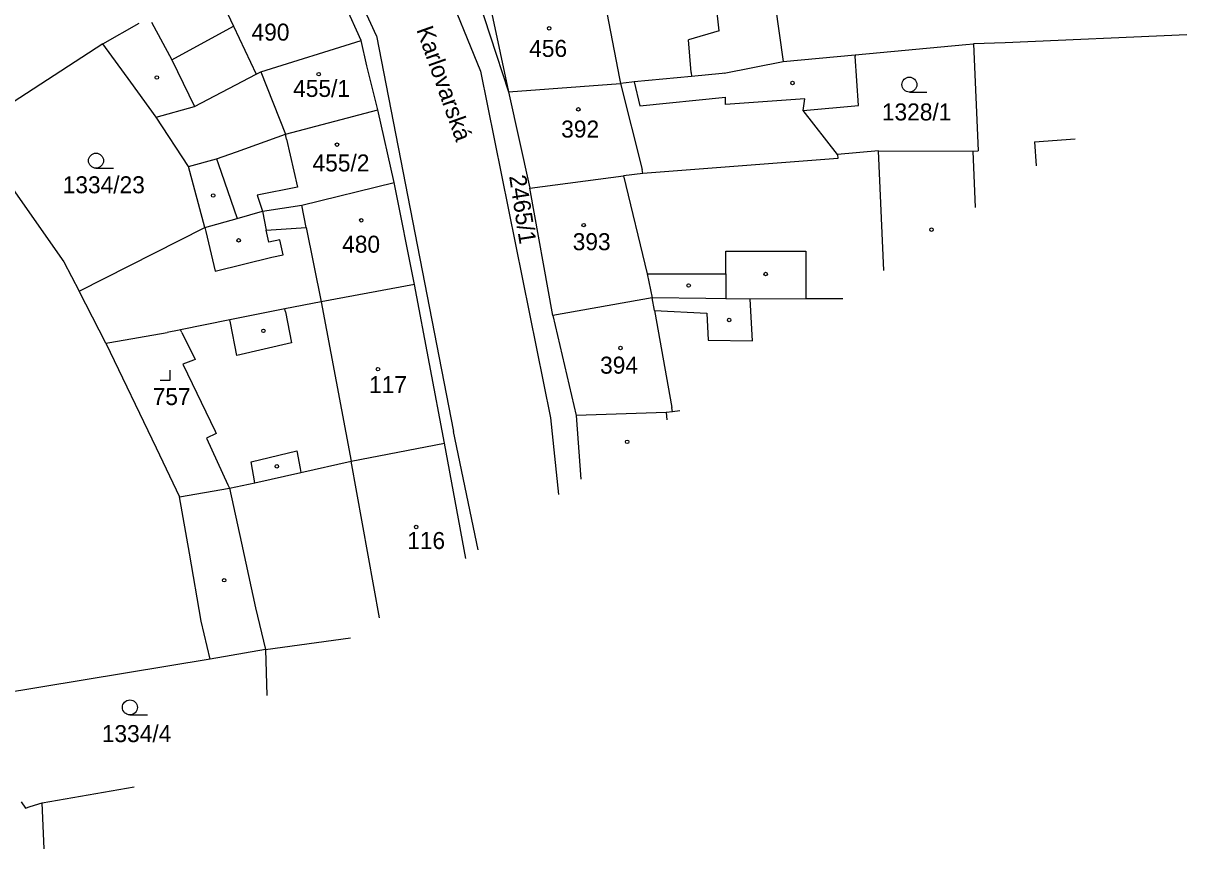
# Model space of a CAD drawing. Extents: x -779596 to -776743, y -1030330 to -1024513.
# Drawn here: x -778774.3 to -778658, y -1030288.3 to -1030205.8 of the extents above; entities that cross this region are included whole.
import ezdxf

# ---------------------------------------------------------------- set-up
doc = ezdxf.new("R2010")
doc.units = 0
for name, color, linetype in [('hranice parcel', 7, 'Continuous'), ('hranice vnitřní', 7, 'Continuous'), ('kultura', 7, 'Continuous'), ('názvosloví', 7, 'Continuous'), ('č_pacel stav_', 7, 'Continuous'), ('č_parcel poz_', 7, 'Continuous')]:
    doc.layers.add(name, color=color, linetype=linetype)

msp = doc.modelspace()

# ---------------------------------------------------------------- linework, layer by layer
at = {"layer": 'hranice parcel'}
for points in [[(-778739.02, -1030207.08), (-778751.83, -1030179.14)], [(-778736, -1030192.44), (-778728.6, -1030210.6)], [(-778740.55, -1030207.55), (-778745.25, -1030197.12)], [(-778699.96, -1030198.26), (-778698.36, -1030209.63)], [(-778729.48, -1030201.44), (-778725.83, -1030212.68)], [(-778728.3, -1030200.93), (-778725.83, -1030212.68)], [(-778766.39, -1030207.87), (-778762.73, -1030205.81)], [(-778750.59, -1030210.66), (-778740.55, -1030207.55)], [(-778739.97, -1030210.07), (-778740.55, -1030207.55)], [(-778739.02, -1030207.08), (-778731.32, -1030246.63)], [(-778658.008, -1030206.98), (-778676.17, -1030207.77)], [(-778766.39, -1030207.87), (-778779.58, -1030216.44)], [(-778763.59, -1030211.71), (-778766.39, -1030207.87)], [(-778691.17, -1030208.97), (-778680.08, -1030207.95)], [(-778680.08, -1030207.95), (-778679.33, -1030207.88)], [(-778676.17, -1030207.77), (-778679.33, -1030207.88)], [(-778679.33, -1030207.88), (-778678.85, -1030218.58)], [(-778704.27, -1030210.81), (-778698.36, -1030209.63)], [(-778698.36, -1030209.63), (-778691.17, -1030208.97)], [(-778691.17, -1030208.97), (-778691.16, -1030209.12)], [(-778690.82, -1030214.05), (-778691.16, -1030209.12)], [(-778757.21, -1030214.15), (-778751.05, -1030210.9)], [(-778751.05, -1030210.9), (-778750.59, -1030210.66)], [(-778738.87, -1030214.47), (-778739.97, -1030210.07)], [(-778728.6, -1030210.6), (-778721.63, -1030245.25)], [(-778704.47, -1030210.83), (-778707.51, -1030211.13)], [(-778704.27, -1030210.81), (-778704.47, -1030210.83)], [(-778761.05, -1030215.2), (-778763.59, -1030211.71)], [(-778725.83, -1030212.68), (-778714.62, -1030211.83)], [(-778713.48, -1030211.72), (-778714.62, -1030211.83)], [(-778713.24, -1030211.67), (-778713.48, -1030211.72)], [(-778707.51, -1030211.13), (-778713.24, -1030211.67)], [(-778725.83, -1030212.68), (-778723.7, -1030222.3)], [(-778761.05, -1030215.2), (-778757.21, -1030214.15)], [(-778748.11, -1030216.9), (-778738.87, -1030214.47)], [(-778737.25, -1030221.73), (-778738.87, -1030214.47)], [(-778696.36, -1030214.55), (-778690.82, -1030214.05)], [(-778692.93, -1030218.95), (-778696.36, -1030214.55)], [(-778757.81, -1030220.13), (-778761.05, -1030215.2)], [(-778779.58, -1030216.44), (-778770.27, -1030229.65)], [(-778753.01, -1030218.66), (-778748.11, -1030216.9)], [(-778673.22, -1030217.67), (-778669.152, -1030217.358)], [(-778673.22, -1030217.67), (-778673.07, -1030220.055)], [(-778755.01, -1030219.38), (-778753.01, -1030218.66)], [(-778688.84, -1030218.58), (-778692.93, -1030218.95)], [(-778692.93, -1030218.95), (-778692.89, -1030219.34)], [(-778688.84, -1030218.58), (-778679.38, -1030218.59)], [(-778679.38, -1030218.59), (-778678.85, -1030218.58)], [(-778679.38, -1030218.59), (-778679.16, -1030224.248)], [(-778757.81, -1030220.13), (-778755.01, -1030219.38)], [(-778756.17, -1030226.23), (-778757.81, -1030220.13)], [(-778692.89, -1030219.34), (-778712.39, -1030220.83)], [(-778723.7, -1030222.3), (-778714.31, -1030221.08)], [(-778712.39, -1030220.83), (-778714.31, -1030221.08)], [(-778746.49, -1030224.01), (-778737.25, -1030221.73)], [(-778735.21, -1030231.93), (-778737.25, -1030221.73)], [(-778721.38, -1030235.04), (-778723.7, -1030222.3)], [(-778752.94, -1030225.32), (-778750.42, -1030224.61)], [(-778750.42, -1030224.61), (-778746.49, -1030224.01)], [(-778756.17, -1030226.23), (-778752.94, -1030225.32)], [(-778768.75, -1030232.58), (-778756.17, -1030226.23)], [(-778770.27, -1030229.65), (-778768.75, -1030232.58)], [(-778735.21, -1030231.93), (-778744.56, -1030233.65)], [(-778732.2, -1030247.8), (-778735.21, -1030231.93)], [(-778766.06, -1030237.78), (-778768.75, -1030232.58)], [(-778744.56, -1030233.65), (-778748.17, -1030234.37)], [(-778711.44, -1030233.26), (-778721.38, -1030235.04)], [(-778706.08, -1030233.33), (-778711.44, -1030233.26)], [(-778704.09, -1030233.35), (-778706.08, -1030233.33)], [(-778701.66, -1030233.38), (-778704.09, -1030233.35)], [(-778696.08, -1030233.37), (-778701.66, -1030233.38)], [(-778692.403, -1030233.365), (-778696.08, -1030233.37)], [(-778753.68, -1030235.47), (-778758.61, -1030236.45)], [(-778748.17, -1030234.37), (-778753.68, -1030235.47)], [(-778721.38, -1030235.04), (-778719.05, -1030245.02)], [(-778758.76, -1030236.48), (-778759.93, -1030236.71)], [(-778758.61, -1030236.45), (-778758.76, -1030236.48)], [(-778758.48, -1030236.72), (-778758.61, -1030236.45)], [(-778766.06, -1030237.78), (-778765.66, -1030237.71)], [(-778766.06, -1030237.78), (-778761.05, -1030248.24)], [(-778765.66, -1030237.71), (-778759.93, -1030236.71)], [(-778758.48, -1030236.72), (-778757.16, -1030239.44)], [(-778757.3, -1030239.49), (-778758.39, -1030239.89)], [(-778758.39, -1030239.89), (-778755.15, -1030246.59)], [(-778757.16, -1030239.44), (-778757.3, -1030239.49)], [(-778710.05, -1030244.72), (-778719.05, -1030245.02)], [(-778709.42, -1030244.65), (-778710.05, -1030244.72)], [(-778708.676, -1030244.568), (-778709.42, -1030244.65)], [(-778721.63, -1030245.25), (-778720.82, -1030252.929)], [(-778719.05, -1030245.02), (-778718.576, -1030251.384)], [(-778755.04, -1030246.81), (-778756.01, -1030247.29)], [(-778755.15, -1030246.59), (-778755.04, -1030246.81)], [(-778728.847, -1030258.455), (-778731.32, -1030246.63)], [(-778761.05, -1030248.24), (-778758.7, -1030253.14)], [(-778756.01, -1030247.29), (-778753.88, -1030251.94)], [(-778741.56, -1030249.6), (-778732.2, -1030247.8)], [(-778730.082, -1030259.306), (-778732.2, -1030247.8)], [(-778746.59, -1030250.72), (-778741.56, -1030249.6)], [(-778753.71, -1030252.3), (-778751.17, -1030251.74)], [(-778751.17, -1030251.74), (-778746.59, -1030250.72)], [(-778758.7, -1030253.14), (-778753.71, -1030252.3)], [(-778753.88, -1030251.94), (-778753.71, -1030252.3)], [(-778757.72, -1030258.77), (-778758.7, -1030253.14)], [(-778756.54, -1030265.57), (-778757.72, -1030258.77)], [(-778755.63, -1030269.39), (-778756.54, -1030265.57)], [(-778750.12, -1030268.41), (-778741.603, -1030267.237)], [(-778750.12, -1030268.41), (-778755.63, -1030269.39)], [(-778750.12, -1030268.41), (-778749.977, -1030273.003)], [(-778755.63, -1030269.39), (-778781.06, -1030273.58)], [(-778772.44, -1030283.75), (-778763.256, -1030282.145)], [(-778774.55, -1030283.64), (-778774.11, -1030284.27)], [(-778774.11, -1030284.27), (-778773.63, -1030284.12)], [(-778773.63, -1030284.12), (-778772.44, -1030283.75)], [(-778772.234, -1030288.326), (-778772.44, -1030283.75)]]:
    msp.add_lwpolyline(points, dxfattribs=at)
at = {"layer": 'hranice vnitřní'}
for points in [[(-778717.05, -1030199.22), (-778714.71, -1030211.34)], [(-778704.74, -1030206.58), (-778705.35, -1030201.12)], [(-778755.19, -1030202.13), (-778753.31, -1030206.1)], [(-778761.5, -1030205.69), (-778759.49, -1030209.47)], [(-778759.49, -1030209.47), (-778753.31, -1030206.1)], [(-778753.31, -1030206.1), (-778751.05, -1030210.9)], [(-778704.74, -1030206.58), (-778707.82, -1030207.46)], [(-778707.54, -1030210.73), (-778707.82, -1030207.46)], [(-778759.49, -1030209.47), (-778757.21, -1030214.15)], [(-778750.59, -1030210.66), (-778748.11, -1030216.9)], [(-778707.54, -1030210.73), (-778707.51, -1030211.13)], [(-778714.71, -1030211.34), (-778714.62, -1030211.83)], [(-778714.62, -1030211.83), (-778712.46, -1030220.44)], [(-778713.24, -1030211.67), (-778712.69, -1030214.08)], [(-778712.69, -1030214.08), (-778704.13, -1030213.2)], [(-778704.11, -1030213.95), (-778704.13, -1030213.2)], [(-778696.18, -1030213.36), (-778704.11, -1030213.95)], [(-778696.36, -1030214.55), (-778696.18, -1030213.36)], [(-778748, -1030217.39), (-778748.11, -1030216.9)], [(-778748, -1030217.39), (-778746.9, -1030222.21)], [(-778688.295, -1030230.537), (-778688.84, -1030218.58)], [(-778755.01, -1030219.38), (-778754.85, -1030219.85)], [(-778754.85, -1030219.85), (-778752.94, -1030225.32)], [(-778714.31, -1030221.08), (-778711.95, -1030230.87)], [(-778712.39, -1030220.83), (-778712.46, -1030220.44)], [(-778746.9, -1030222.21), (-778750.93, -1030222.99)], [(-778750.93, -1030222.99), (-778750.42, -1030224.61)], [(-778750.42, -1030224.61), (-778750.04, -1030226.49)], [(-778746.05, -1030226.23), (-778746.49, -1030224.01)], [(-778756.17, -1030226.23), (-778756.08, -1030226.62)], [(-778756.08, -1030226.62), (-778755.14, -1030230.58)], [(-778750.04, -1030226.49), (-778746.05, -1030226.23)], [(-778749.79, -1030227.71), (-778750.04, -1030226.49)], [(-778746.05, -1030226.23), (-778744.56, -1030233.65)], [(-778748.67, -1030227.48), (-778749.79, -1030227.71)], [(-778748.36, -1030228.97), (-778748.67, -1030227.48)], [(-778755.14, -1030230.58), (-778749.49, -1030229.2)], [(-778749.49, -1030229.2), (-778748.36, -1030228.97)], [(-778704.1, -1030228.61), (-778696.09, -1030228.6)], [(-778704.09, -1030230.86), (-778704.1, -1030228.61)], [(-778696.09, -1030228.6), (-778696.08, -1030233.07)], [(-778711.95, -1030230.87), (-778704.09, -1030230.86)], [(-778711.95, -1030230.87), (-778711.44, -1030233.26)], [(-778704.09, -1030230.86), (-778704.09, -1030233.35)], [(-778696.08, -1030233.07), (-778696.08, -1030233.37)], [(-778744.56, -1030233.65), (-778741.56, -1030249.6)], [(-778711.21, -1030234.53), (-778711.44, -1030233.26)], [(-778701.42, -1030237.55), (-778701.66, -1030233.38)], [(-778753.62, -1030235.76), (-778753.68, -1030235.47)], [(-778748.11, -1030234.66), (-778748.17, -1030234.37)], [(-778748.11, -1030234.66), (-778747.52, -1030237.76)], [(-778711.21, -1030234.53), (-778706, -1030234.78)], [(-778711.21, -1030234.53), (-778709.5, -1030244.21)], [(-778706, -1030234.78), (-778705.86, -1030237.48)], [(-778752.97, -1030239.01), (-778753.62, -1030235.76)], [(-778747.52, -1030237.76), (-778752.97, -1030239.01)], [(-778705.86, -1030237.48), (-778701.42, -1030237.55)], [(-778710.05, -1030244.72), (-778709.978, -1030245.465)], [(-778709.42, -1030244.65), (-778709.5, -1030244.21)], [(-778751.56, -1030249.67), (-778746.99, -1030248.55)], [(-778746.99, -1030248.55), (-778746.66, -1030250.33)], [(-778751.17, -1030251.74), (-778751.56, -1030249.67)], [(-778746.66, -1030250.33), (-778746.59, -1030250.72)], [(-778738.713, -1030265.247), (-778741.56, -1030249.6)], [(-778753.71, -1030252.3), (-778752.52, -1030257.77)], [(-778752.52, -1030257.77), (-778751.11, -1030264.25)], [(-778751.11, -1030264.25), (-778750.12, -1030268.41)]]:
    msp.add_lwpolyline(points, dxfattribs=at)
at = {"layer": 'kultura'}
for points in [[(-778685.74, -1030212.7), (-778683.99, -1030212.7)], [(-778767.06, -1030220.3), (-778765.31, -1030220.3)], [(-778760.65, -1030241.48), (-778759.65, -1030241.48), (-778759.65, -1030240.48)], [(-778763.67, -1030274.95), (-778761.92, -1030274.95)]]:
    msp.add_lwpolyline(points, dxfattribs=at)
for centre, radius in [((-778721.75, -1030206.32), 0.175), ((-778760.97, -1030211.24), 0.175), ((-778744.79, -1030210.9), 0.175), ((-778697.42, -1030211.79), 0.175), ((-778685.74, -1030211.95), 0.75), ((-778718.83, -1030214.42), 0.175), ((-778742.97, -1030217.95), 0.175), ((-778767.06, -1030219.55), 0.75), ((-778755.34, -1030223.03), 0.175), ((-778740.54, -1030225.51), 0.175), ((-778718.3, -1030225.99), 0.175), ((-778752.8, -1030227.52), 0.175), ((-778683.53, -1030226.45), 0.175), ((-778700.11, -1030230.88), 0.175), ((-778707.81, -1030232.03), 0.175), ((-778703.75, -1030235.48), 0.175), ((-778750.32, -1030236.56), 0.175), ((-778714.62, -1030238.28), 0.175), ((-778738.87, -1030240.39), 0.175), ((-778713.95, -1030247.65), 0.175), ((-778748.98, -1030250.11), 0.175), ((-778735.05, -1030256.16), 0.175), ((-778754.24, -1030261.49), 0.175), ((-778763.67, -1030274.2), 0.75)]:
    msp.add_circle(centre, radius, dxfattribs=at)

# ---------------------------------------------------------------- texts
at = {"layer": 'názvosloví'}
msp.add_text('Karlovarská', height=1.69999, rotation=289.5023, dxfattribs=at).set_placement((-778735.046, -1030206.451))
at = {"layer": 'č_pacel stav_'}
for s, p in [('490', (-778751.51, -1030207.55)), ('456', (-778723.75, -1030209.18)), ('455/1', (-778747.35, -1030213.18)), ('392', (-778720.55, -1030217.24)), ('455/2', (-778745.41, -1030220.63)), ('480', (-778742.45, -1030228.75)), ('393', (-778719.4, -1030228.5)), ('394', (-778716.66, -1030240.84)), ('117', (-778739.76, -1030242.79)), ('757', (-778761.39, -1030243.98)), ('116', (-778735.95, -1030258.37))]:
    msp.add_text(s, height=1.7, dxfattribs=at).set_placement(p)
at = {"layer": 'č_parcel poz_'}
for s, p in [('1328/1', (-778688.49, -1030215.53)), ('1334/23', (-778770.39, -1030222.81)), ('1334/4', (-778766.48, -1030277.67))]:
    msp.add_text(s, height=1.7, dxfattribs=at).set_placement(p)
msp.add_text('2465/1', height=1.7, rotation=278.80222, dxfattribs=at).set_placement((-778725.761, -1030221.099))

doc.saveas('drawing.dxf')
